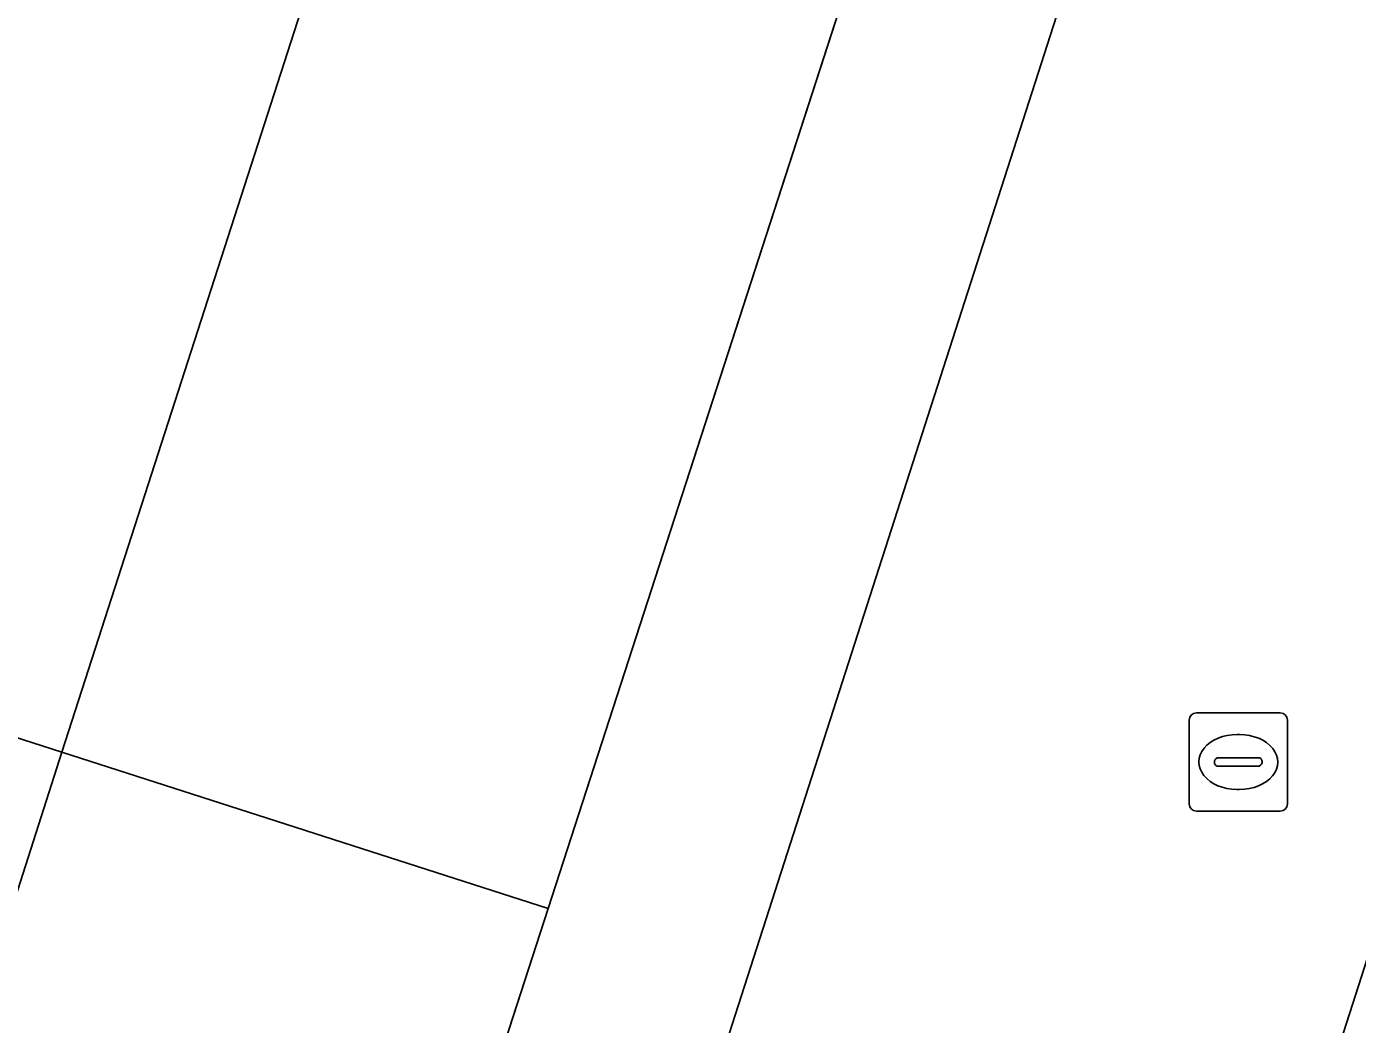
# Model space of a CAD drawing. Extents: x 161087 to 161926, y 382572 to 383873.
# Drawn here: x 161133.58 to 161147.12, y 383462.47 to 383472.62 of the extents above; entities that cross this region are included whole.
import ezdxf

# ---------------------------------------------------------------- set-up
doc = ezdxf.new("R2010")
doc.units = 0
for name, color, linetype in [('IMGEO_Berm_groen', 7, 'Continuous'), ('IMGEO_Brandkraan', 7, 'Continuous'), ('IMGEO_Fietspad_gesloten', 7, 'Continuous'), ('IMGEO_Pand', 7, 'Continuous'), ('IMGEO_Rijbaan_lokaal_gesloten', 7, 'Continuous'), ('IMGEO_Rijbaan_lokaal_open', 7, 'Continuous'), ('IMGEO_Voetpad_open', 7, 'Continuous')]:
    doc.layers.add(name, color=color, linetype=linetype)

msp = doc.modelspace()

# ---------------------------------------------------------------- linework, layer by layer
at = {"layer": 'IMGEO_Berm_groen'}
msp.add_lwpolyline([(161146.735, 383487.867), (161146.975, 383488.617), (161142.01, 383490.252), (161133.937, 383465.24), (161138.885, 383463.652)], close=True, dxfattribs=at)
at = {"layer": 'IMGEO_Brandkraan'}
for p, q in [((161145.407, 383464.715), (161145.407, 383465.567)), ((161145.482, 383465.641), (161146.334, 383465.641)), ((161146.408, 383465.567), (161146.408, 383464.715)), ((161145.895, 383465.421), (161145.92, 383465.421)), ((161145.666, 383465.135), (161145.666, 383465.147)), ((161145.709, 383465.184), (161146.107, 383465.184)), ((161146.15, 383465.147), (161146.15, 383465.135)), ((161146.104, 383465.098), (161145.706, 383465.098)), ((161145.918, 383464.861), (161145.893, 383464.861)), ((161146.334, 383464.641), (161145.482, 383464.641))]:
    msp.add_line(p, q, dxfattribs=at)
for points in [[(161145.407, 383464.715), (161145.407, 383465.567)], [(161145.482, 383465.641), (161146.334, 383465.641)], [(161146.408, 383465.567), (161146.408, 383464.715)], [(161146.334, 383464.641), (161145.482, 383464.641)]]:
    msp.add_lwpolyline(points, dxfattribs=at)
for centre, radius, start, end in [((161145.484, 383465.565), 0.0765, 91.552, 178.448), ((161145.484, 383465.565), 0.0765, 91.552, 178.448), ((161146.332, 383465.565), 0.0765, 1.552, 88.448), ((161146.332, 383465.565), 0.0765, 1.552, 88.448), ((161145.706, 383465.144), 0.0403, 85.8775, 175.7526), ((161145.703, 383465.134), 0.0366, 178.938, 274.7102), ((161146.107, 383465.141), 0.043, 264.8664, 352.4533), ((161146.111, 383465.146), 0.0386, 1.7309, 96.639), ((161145.484, 383464.717), 0.0765, 181.552, 268.448), ((161145.484, 383464.717), 0.0765, 181.552, 268.448), ((161146.332, 383464.717), 0.0765, 271.552, 358.448), ((161146.332, 383464.717), 0.0765, 271.552, 358.448)]:
    msp.add_arc(centre, radius, start, end, dxfattribs=at)
for centre, major_axis, ratio, start_param, end_param in [((161145.894, 383465.141), (-0.387, 0.002), 0.722429, 4.712389, 7.853982), ((161145.919, 383465.141), (-0.39, 0.002), 0.717154, 1.570796, 4.712389)]:
    msp.add_ellipse(centre, major_axis=major_axis, ratio=ratio, start_param=start_param, end_param=end_param, dxfattribs=at)
at = {"layer": 'IMGEO_Fietspad_gesloten'}
for points in [[(161128.554, 383424.564), (161148.54, 383486.658), (161157.889, 383516.023)], [(161155.682, 383515.827), (161151.246, 383501.964), (161146.975, 383488.617), (161146.735, 383487.867), (161138.885, 383463.652), (161136.844, 383457.354), (161135.989, 383454.718), (161134.743, 383450.833), (161134.175, 383449.057), (161126.242, 383424.257), (161118.23, 383399.279), (161116.849, 383394.973), (161115.434, 383390.563), (161111.001, 383376.742), (161110.893, 383376.406), (161104.03, 383354.985), (161103.525, 383353.409), (161105.564, 383352.758), (161112.902, 383375.733), (161128.554, 383424.564)]]:
    msp.add_lwpolyline(points, dxfattribs=at)
at = {"layer": 'IMGEO_Pand'}
msp.add_lwpolyline([(161150.218, 383486.415), (161153.625, 383470.648), (161153.211, 383470.78), (161152.896, 383469.793), (161152.438, 383468.36), (161151.977, 383468.507), (161152.034, 383468.683), (161150.096, 383469.302), (161149.873, 383468.607), (161149.216, 383468.817), (161148.101, 383465.328), (161147.891, 383465.231), (161147.754, 383464.805), (161129.457, 383407.97)], dxfattribs=at)
at = {"layer": 'IMGEO_Rijbaan_lokaal_gesloten'}
msp.add_lwpolyline([(161131.164, 383466.132), (161133.937, 383465.24), (161142.01, 383490.252), (161143.54, 383495.029), (161146.275, 383503.57), (161150.872, 383518.693), (161153.776, 383530.549), (161155.706, 383544.494), (161156.858, 383552.86), (161157.033, 383554.099)], dxfattribs=at)
at = {"layer": 'IMGEO_Rijbaan_lokaal_open'}
msp.add_lwpolyline([(161126.512, 383451.368), (161129.214, 383450.477), (161129.249, 383450.586), (161133.937, 383465.24), (161131.164, 383466.132)], close=True, dxfattribs=at)
at = {"layer": 'IMGEO_Voetpad_open'}
for points in [[(161148.54, 383486.658), (161128.554, 383424.564), (161112.902, 383375.733)], [(161129.457, 383407.97), (161147.754, 383464.805), (161147.891, 383465.231), (161148.101, 383465.328), (161149.216, 383468.817), (161149.873, 383468.607), (161150.096, 383469.302), (161152.034, 383468.683), (161151.977, 383468.507), (161152.438, 383468.36), (161152.896, 383469.793), (161153.211, 383470.78), (161153.625, 383470.648), (161150.218, 383486.415)]]:
    msp.add_lwpolyline(points, dxfattribs=at)
msp.add_lwpolyline([(161138.885, 383463.652), (161133.937, 383465.24), (161129.249, 383450.586), (161134.175, 383449.057), (161134.743, 383450.833), (161135.989, 383454.718), (161133.791, 383455.417), (161134.603, 383458.104), (161136.844, 383457.354)], close=True, dxfattribs=at)

doc.saveas('drawing.dxf')
